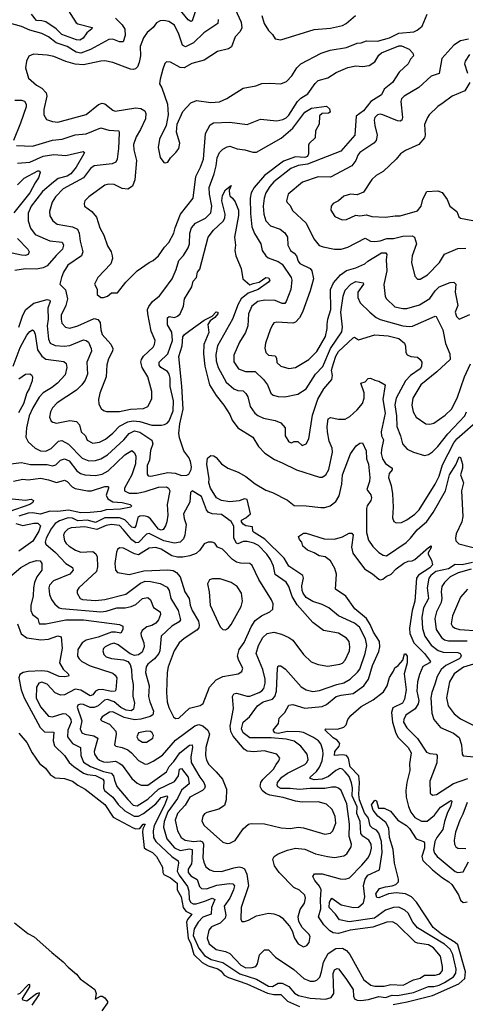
# Model space of a CAD drawing. Extents: x 1933546 to 2138868, y 524910 to 667279.
# Tile 266 of 466: x 2016071 to 2019390, y 630184 to 637513. Entities that reach past the tile are written whole.
import ezdxf

# ---------------------------------------------------------------- set-up
doc = ezdxf.new("R2010")
doc.units = 0

msp = doc.modelspace()

# ---------------------------------------------------------------- linework, layer by layer
at = {"layer": '0CON10XD'}
for points in [[(2016412.8, 637615), (2016490.9, 637490.9), (2016505, 637481.9), (2016610, 637455), (2016608.9, 637445), (2016570, 637415), (2016543.1, 637376.9), (2016519.2, 637360.8), (2016495, 637363.7), (2016384.3, 637404.3), (2016341.7, 637445), (2016265, 637496.3), (2016235.1, 637505.1), (2016195, 637507.4), (2016157.8, 637555)], [(2017661.8, 637625), (2017719.6, 637495), (2017726.6, 637453.4), (2017713.5, 637426.5), (2017675.4, 637384.6), (2017648, 637312), (2017625, 637295.5), (2017545, 637277.5), (2017445, 637211.8), (2017352.4, 637187.6), (2017295, 637155.5), (2017265, 637157.3), (2017195, 637196.2), (2017165, 637200), (2017152.3, 637187.7), (2017135.8, 637145), (2017118.3, 637071.7), (2017112.5, 637035), (2017129.2, 637005), (2017171.5, 636885), (2017177.1, 636805), (2017161.4, 636725), (2017111.1, 636625), (2017102, 636562), (2017117.3, 636487.3), (2017145, 636450), (2017155, 636446.7), (2017175, 636453.3), (2017194, 636485), (2017235, 636524.2), (2017255.6, 636555), (2017262.7, 636595), (2017239.4, 636675), (2017242.9, 636735), (2017285, 636830), (2017345, 636895.6), (2017388.7, 636911.3), (2017495, 636896.2), (2017558.1, 636901.9), (2017614, 636926), (2017735, 637003.1), (2017828.6, 637021.4), (2017875, 637039.5), (2017935, 637041.5), (2018015, 637035.8), (2018057.8, 637052.2), (2018098.6, 637095), (2018135, 637154.2), (2018165.4, 637184.6), (2018316.7, 637263.3), (2018383.1, 637286.9), (2018505, 637307.3), (2018585, 637338.2), (2018615, 637341.5), (2018654, 637356), (2018735, 637354.6), (2018825, 637379.5), (2018895, 637414), (2019006, 637424), (2019030.8, 637435), (2019069.2, 637465), (2019105.7, 637554.3)], [(2017385.4, 637595), (2017355, 637504.2), (2017345, 637499.4), (2017325, 637512.7), (2017225, 637637.5)], [(2017875.6, 637544.4), (2017890.6, 637485), (2017923.6, 637433.6), (2017954.1, 637404.1), (2017975, 637370), (2018015, 637363.8), (2018265, 637440), (2018385, 637450), (2018475, 637469.6), (2018503.1, 637485), (2018572, 637545)], [(2016784, 637525), (2016834.4, 637475), (2016852.7, 637442.7), (2016856.9, 637395), (2016840.5, 637349.5), (2016815, 637348.8), (2016765, 637368.2), (2016735, 637365.5), (2016597.6, 637292.4), (2016525, 637264.5), (2016492.1, 637272.1), (2016425, 637312.7), (2016342.3, 637342.3), (2016285, 637385.9), (2016235, 637410.4), (2016145, 637434.6), (2016083.7, 637463.7), (2015995, 637487.7)], [(2017549.6, 637515), (2017546.5, 637485), (2017443.3, 637415), (2017365, 637340.3), (2017305, 637312.5), (2017283.7, 637323.7), (2017255.8, 637405), (2017223.4, 637473.4), (2017180.5, 637500.5), (2017145, 637507.3), (2017117.5, 637505), (2017090.1, 637489.9), (2017064.7, 637455.3), (2017021.2, 637418.8), (2016991.8, 637378.2), (2016968, 637315), (2016969.4, 637245), (2016960.3, 637195), (2016948.3, 637161.7), (2016933.1, 637146.9), (2016915, 637142.1), (2016895, 637145.4), (2016765, 637193.9), (2016705, 637206), (2016675, 637205.3), (2016545, 637178.6), (2016485, 637182), (2016415, 637202), (2016325, 637239.2), (2016275, 637250.4), (2016173.4, 637256.6), (2016139.3, 637240.7), (2016120.4, 637205), (2016114.6, 637155), (2016137.3, 637077.3), (2016196.2, 637026.2), (2016235, 637002.9), (2016268.8, 636968.8), (2016273.3, 636945), (2016251.5, 636845), (2016251.5, 636805), (2016270.7, 636770.7), (2016314.6, 636754.6), (2016355, 636750), (2016565, 636807.7), (2016658.5, 636881.5), (2016685, 636890.9), (2016705, 636887.8), (2016765, 636839.4), (2016783, 636833), (2016935, 636858.2), (2016973, 636853), (2017002.5, 636835), (2017011.5, 636815), (2017008.8, 636775), (2016971.5, 636695), (2016938.1, 636641.9), (2016918.8, 636585), (2016921.8, 636545), (2016941.2, 636465), (2016928.4, 636321.6)], [(2016928.4, 636321.6), (2016910, 636275), (2016875, 636250.9), (2016835, 636256.2), (2016775, 636287.7), (2016735, 636289.1), (2016705, 636282.1), (2016585, 636194.4), (2016556.7, 636165), (2016550.6, 636145), (2016554.6, 636124.6), (2016607.1, 636085), (2016642.7, 636042.7), (2016668.1, 635965), (2016698.6, 635908.6), (2016725, 635831.2), (2016751.9, 635785), (2016760.6, 635755), (2016760.8, 635735), (2016748.6, 635695), (2016653.8, 635595), (2016627.5, 635545), (2016646.9, 635506.9), (2016648.3, 635468.3), (2016676.1, 635446.1), (2016695, 635444.3), (2016725.6, 635454.4), (2016755, 635481.2), (2016799.5, 635480.5), (2016861.7, 635558.3), (2016945, 635643.8), (2017035, 635705.8), (2017065, 635720.8), (2017105, 635755.7), (2017149.5, 635820.5), (2017181.2, 635855), (2017217.7, 635925), (2017227.7, 635965), (2017267.9, 636065), (2017362.5, 636185), (2017383.8, 636345), (2017418.5, 636415), (2017438.9, 636475), (2017455.7, 636665), (2017490.4, 636729.6), (2017515.4, 636744.6), (2017635, 636750), (2017765, 636734.4), (2017865, 636773.3), (2017985, 636761.2), (2018029.8, 636770.2), (2018055, 636783.6), (2018075, 636803.6), (2018139.2, 636905), (2018165, 636928.6), (2018218.3, 636961.7), (2018271.3, 637038.7), (2018295, 637060.5), (2018365, 637080.4), (2018428.5, 637121.5), (2018515, 637157.2), (2018575, 637170.4), (2018625, 637165.6), (2018675, 637173.1), (2018715, 637200.5), (2018745, 637249.2), (2018765, 637266.8), (2018895, 637320), (2018915, 637318), (2018971.1, 637295), (2018999.4, 637265), (2019004, 637245), (2018981.2, 637218.8), (2018965, 637183.8), (2018897, 637123), (2018848, 637045), (2018785, 636995.8), (2018765, 636954.4), (2018686.6, 636903.4), (2018632.8, 636835), (2018576.5, 636795), (2018566.7, 636655), (2018463.1, 636535), (2018215, 636439), (2018145, 636426.9), (2018091.5, 636405), (2017965, 636305.3), (2017935, 636272.5), (2017905.3, 636225), (2017891.9, 636185), (2017884.1, 636125), (2017888.5, 636065), (2017904, 636015), (2017938.3, 635978.3), (2018012, 635955), (2018046.7, 635926.7), (2018064.6, 635894.6), (2018067.1, 635835), (2018087.5, 635795), (2018115.7, 635775.7), (2018133.3, 635755), (2018144.4, 635715), (2018157.4, 635697.4), (2018235, 635660.5), (2018247.9, 635645), (2018260, 635585), (2018235.3, 635494.7), (2018177.1, 635335), (2018154.8, 635295.2), (2018125, 635262.5), (2018105, 635255.4), (2017985, 635262.5), (2017965, 635255.7), (2017955.4, 635244.6), (2017938.1, 635211.9), (2017901.8, 635105), (2017897.6, 635067.6), (2017904.4, 635035), (2017925, 635016.5), (2017975, 635012), (2017982.5, 634995), (2017985, 634961.2), (2018015, 634933.1), (2018075, 634916.9), (2018126.3, 634923.7), (2018225, 634984.5), (2018285, 635042.5), (2018348, 635155), (2018362.3, 635215), (2018361.8, 635245), (2018367.1, 635285), (2018388.7, 635355), (2018385.6, 635505), (2018408.6, 635555), (2018461.5, 635615), (2018505, 635647.1), (2018575, 635667.1), (2018641.4, 635695), (2018665, 635716.8), (2018765, 635777.5), (2018798.6, 635778.6), (2018806.6, 635766.6), (2018801.1, 635725), (2018805.3, 635645), (2018782.9, 635542.9), (2018793.5, 635453.5), (2018804.2, 635435), (2018864.7, 635374.7), (2018925, 635363.1), (2018955, 635363.8), (2019048.5, 635391.5), (2019125, 635437.1), (2019165.5, 635495), (2019195, 635525.4), (2019276.2, 635556.2), (2019305, 635559.2), (2019320, 635545), (2019314.2, 635485), (2019334.4, 635385), (2019314.5, 635335), (2019325, 635303.8), (2019345, 635284.4), (2019425, 635320)], [(2019415, 637368.9), (2019353.9, 637356.1), (2019305.3, 637325), (2019216.2, 637225), (2019196, 637114), (2019135, 637093.1), (2019045, 637009.1), (2018935.6, 636945), (2018915.5, 636925), (2018910.4, 636905), (2018921.1, 636785), (2018918.1, 636765), (2018905, 636758.8), (2018885, 636759.7), (2018776.7, 636805), (2018755, 636809.4), (2018735, 636805.6), (2018716.9, 636785), (2018711.9, 636765), (2018715.6, 636725), (2018733.6, 636655), (2018727.3, 636615), (2018710, 636595), (2018605, 636524.4), (2018590.4, 636505), (2018574.5, 636465), (2018544.6, 636425.4), (2018385, 636341.1), (2018295, 636343.8), (2018176.7, 636305), (2018071.4, 636215), (2018058.8, 636165), (2018062.7, 636152.7), (2018085, 636131.2), (2018101.9, 636091.9), (2018205, 635998.6), (2018260.9, 635880.9), (2018302.5, 635832.5), (2018331.5, 635821.5), (2018415, 635804.4), (2018465, 635805.5), (2018515, 635821.1), (2018645, 635888.2), (2018685, 635865.6), (2018715, 635861.2), (2018755, 635867.1), (2018805, 635883.8), (2018855, 635885.7), (2018925, 635903.2), (2018993.8, 635903.8), (2019012, 635895), (2019025.5, 635845.5), (2018994.5, 635755), (2018988.9, 635705), (2019014.2, 635605), (2019033.1, 635583.1), (2019055, 635582.9), (2019108.1, 635615), (2019197.1, 635705), (2019235, 635767.8), (2019335, 635810), (2019395, 635811.9)], [(2019420.6, 637255), (2019389.4, 637205), (2019384.4, 637185), (2019405.6, 637115)], [(2019424.5, 637045.5), (2019385.8, 636985), (2019292, 636945), (2019226, 636895), (2019185, 636866.2), (2019120, 636805), (2019107.5, 636785), (2019086.8, 636733.2), (2019090.5, 636655), (2019085.4, 636635), (2019045, 636583.5), (2018945, 636540), (2018906.2, 636515), (2018875, 636476), (2018777.8, 636382.2), (2018725.5, 636354.5), (2018692.9, 636325), (2018630.9, 636229.1), (2018585, 636208.6), (2018535, 636214.3), (2018485, 636200.9), (2018445, 636165.7), (2018406.2, 636145), (2018390, 636125), (2018389.2, 636095), (2018417.6, 636047.6), (2018472.8, 636022.8), (2018505, 636025.5), (2018575, 636057.3), (2018605, 636053.1), (2018655, 636061.9), (2018695, 636048.9), (2018795, 636042.7), (2018867.7, 636052.3), (2018905, 636054.5), (2019035, 636089.4), (2019060.6, 636125), (2019075, 636176.2), (2019103.8, 636235), (2019185, 636239.4), (2019217.1, 636227.1), (2019255, 636176), (2019274.3, 636125), (2019326.5, 636086.5), (2019342.5, 636045), (2019353.3, 636035), (2019497.6, 636007.6)], [(2016035, 636915.3), (2016085, 636915.3), (2016106, 636906), (2016118.8, 636885), (2016119.2, 636865), (2016077.2, 636742.8), (2016024, 636615)], [(2018017.6, 636632.4), (2018105, 636705.8), (2018194.5, 636825), (2018244.2, 636855), (2018355, 636868.8), (2018378.9, 636848.9), (2018384.3, 636825.7), (2018372.2, 636817.8), (2018325, 636814.3), (2018305, 636796.7), (2018302.5, 636735), (2018273.8, 636685), (2018271.2, 636635), (2018227.5, 636592.5), (2018221.5, 636578.5), (2018223.2, 636515), (2018215, 636496.2), (2018195, 636488.5), (2018125, 636492.7), (2018035, 636459.1), (2017895, 636353.8), (2017816.2, 636265), (2017795.8, 636225), (2017788.3, 636185), (2017789.5, 636069.5), (2017800.3, 635970.3), (2017820.8, 635920.8), (2017867.5, 635845), (2017878.1, 635795), (2017903.3, 635755), (2017921.4, 635741.4), (2017995, 635714.2), (2018025, 635693.9), (2018091.8, 635595), (2018097.7, 635575), (2018091.2, 635505), (2018056.5, 635415), (2018045, 635401.1), (2018025, 635400.8), (2017975, 635422.9), (2017896, 635426), (2017844.8, 635415.2), (2017798.9, 635381.1), (2017776.2, 635325), (2017769.5, 635235), (2017753.6, 635185), (2017707.3, 635112.7), (2017665.5, 635015), (2017666.6, 634966.6), (2017701.4, 634915), (2017752.5, 634895), (2017825, 634893.5), (2017885.8, 634835.8), (2017916.4, 634795), (2017942.5, 634732.5), (2017959.3, 634719.3), (2017995, 634707.8), (2018045, 634705.6), (2018143.1, 634726.9), (2018204.7, 634765.3), (2018273.4, 634875), (2018328.5, 634931.5), (2018384.8, 635065), (2018470.5, 635189.5), (2018476.6, 635225), (2018462, 635335), (2018479.1, 635455), (2018495, 635499.1), (2018536.5, 635545), (2018575.8, 635564.3), (2018630, 635555), (2018631.9, 635545), (2018589.5, 635485), (2018589.6, 635445), (2018606.9, 635405), (2018678.5, 635335), (2018725.8, 635295.8), (2018755, 635281.3), (2018925, 635235.3), (2018975, 635229.6), (2018997.1, 635232.9), (2019165, 635305.7), (2019174, 635304), (2019221.6, 635205), (2019241.8, 635101.8), (2019274, 635025), (2019277.5, 634985), (2019178.8, 634891.2), (2019059.1, 634795), (2019000.4, 634695), (2018992.9, 634645), (2019002.9, 634595), (2019025, 634555.8), (2019095, 634505.7), (2019125, 634503.3), (2019155, 634511.1), (2019241.4, 634568.6), (2019286.2, 634615), (2019329.7, 634695), (2019383.8, 634855), (2019429.5, 634950.5)], [(2016047.3, 636577.3), (2016165, 636572.1), (2016315, 636617.4), (2016387, 636623), (2016482.8, 636657.2), (2016565, 636664.7), (2016675, 636709.5), (2016735, 636690.8), (2016808, 636685), (2016812.1, 636672.1), (2016807.4, 636555), (2016796, 636474), (2016786.2, 636453.8), (2016760.6, 636439.4), (2016624.2, 636425), (2016598.9, 636405), (2016544.8, 636335.2), (2016395, 636253.1), (2016337.3, 636195), (2016312.5, 636155), (2016291.5, 636085), (2016295, 636053.8), (2016316.9, 636016.9), (2016350.4, 635990.4), (2016465, 635972.4), (2016500.5, 635955), (2016514.7, 635924.7), (2016522, 635865), (2016541.8, 635785), (2016531.8, 635755), (2016430, 635685), (2016397.5, 635635), (2016382.5, 635595), (2016370.6, 635545), (2016412.8, 635502.8), (2016426.4, 635435), (2016415.3, 635385), (2016380, 635315), (2016378.5, 635285), (2016385.3, 635255.3), (2016412.5, 635225), (2016445, 635218.2), (2016505, 635234.7), (2016625, 635288.7), (2016652.8, 635282.8), (2016669.5, 635259.5), (2016674.6, 635205), (2016685, 635170), (2016749.2, 635099.2), (2016764.5, 635065), (2016762.1, 635045), (2016732.4, 634987.6), (2016720.9, 634945), (2016713.6, 634855), (2016667.9, 634732.1), (2016658.5, 634685), (2016660.2, 634650.2), (2016678.7, 634618.7), (2016695, 634604.2), (2016716.6, 634596.6), (2016815, 634596.4), (2016895, 634614.2), (2016991.9, 634618.1), (2017025.6, 634635), (2017055, 634690), (2017056.2, 634745), (2017026.2, 634855), (2016982.7, 634925), (2016973.3, 634965), (2016977.3, 634985), (2016991.9, 635008.1), (2017065, 635075.7), (2017075.4, 635095), (2017078.7, 635125), (2017050.9, 635195), (2017024.5, 635325), (2017023.8, 635355), (2017032, 635378), (2017059.5, 635415), (2017111.2, 635458.8), (2017145, 635501.2), (2017205.5, 635585), (2017237, 635653), (2017255, 635721.4), (2017291.1, 635758.9), (2017325, 635814.2), (2017336.6, 635845), (2017337.8, 635925), (2017349.4, 635965), (2017380.8, 635999.2), (2017455.5, 636035), (2017495, 636076), (2017502.9, 636125), (2017485.2, 636215), (2017482.2, 636265), (2017519.5, 636365), (2017535.2, 636424.8), (2017542.1, 636485), (2017559.1, 636525), (2017585, 636550.5), (2017615, 636568.1), (2017635, 636572.5), (2017691.3, 636551.3), (2017746.7, 636545), (2017806.7, 636526.7), (2017835, 636526.2), (2018017.6, 636632.4)], [(2016055, 636445.2), (2016145, 636453.3), (2016245, 636498.4), (2016325, 636510), (2016415, 636501.3), (2016543.1, 636533.1), (2016552.5, 636525), (2016548.9, 636515), (2016490.8, 636415), (2016450.5, 636365), (2016425, 636347.5), (2016357.6, 636332.4), (2016322.2, 636305), (2016240, 636235), (2016155, 636126.2), (2016133.9, 636073.9), (2016133.1, 636015), (2016150.6, 635960.6), (2016185.2, 635915.2), (2016295, 635868.1), (2016386.6, 635856.6), (2016397.8, 635835), (2016390, 635805), (2016341.4, 635758.6), (2016275, 635680), (2016245, 635665.7), (2016195, 635656.8), (2016115, 635658.2), (2016035, 635646.2)], [(2016053.9, 636285), (2016105, 636334.6), (2016205, 636389.2), (2016219.4, 636389.4), (2016222.2, 636375), (2016211.8, 636335), (2016185, 636299.4), (2016146.3, 636225), (2016026.2, 636075)], [(2016065, 635225.5), (2016094.4, 635315), (2016117.4, 635355), (2016175, 635404.2), (2016275, 635429.7), (2016294.3, 635425), (2016296.9, 635415), (2016280.3, 635365), (2016283, 635285), (2016275.6, 635235), (2016284.2, 635134.2), (2016296.5, 635105), (2016335, 635087.7), (2016402.6, 635082.6), (2016445, 635086.9), (2016545, 635130.4), (2016565, 635126.4), (2016582.3, 635112.3), (2016603.8, 635065), (2016604.7, 635045), (2016569.6, 634965), (2016574.6, 634875), (2016558.8, 634831.2), (2016534.8, 634795.2), (2016493.3, 634756.7), (2016349.2, 634660.7), (2016315.6, 634625), (2016300.5, 634595), (2016293.4, 634553.4), (2016305.6, 634525.6), (2016316.9, 634516.9), (2016345, 634511.1), (2016445, 634530.4), (2016495, 634521.9), (2016516.6, 634496.6), (2016527.5, 634445), (2016560, 634415), (2016572.4, 634382.4), (2016615, 634362.1), (2016665, 634367.7), (2016709.5, 634390.5), (2016764.4, 634435.6), (2016813.5, 634486.5), (2016875, 634519), (2016915, 634527.2), (2016965, 634523.3), (2017055, 634494.3), (2017126.2, 634493.8), (2017150, 634500), (2017169.8, 634510.2), (2017183.6, 634526.4), (2017215, 634602.5), (2017215.2, 634675), (2017192, 634782), (2017191.9, 634845), (2017184, 634875), (2017171.8, 634895), (2017122.9, 634925), (2017108.8, 634941.2), (2017110.4, 634965), (2017175, 635026.5), (2017208.9, 635125), (2017205, 635187.5), (2017172.4, 635242.4), (2017171.8, 635295), (2017185, 635303.5), (2017225, 635297.5), (2017245, 635305.4), (2017265.4, 635325), (2017289.7, 635380.3), (2017298.2, 635435), (2017352.7, 635525), (2017362.8, 635567.3), (2017388.5, 635595), (2017395.6, 635635), (2017412.7, 635657.3), (2017474.5, 635895), (2017515, 635945.7), (2017586.9, 636013.1), (2017599.6, 636035), (2017601.4, 636065), (2017577.5, 636165), (2017580.6, 636205), (2017605, 636246.7), (2017645, 636280), (2017630, 636245), (2017632.5, 636212.5), (2017635, 636202.5), (2017656.2, 636185), (2017675, 636156.7), (2017700, 636095), (2017699.7, 636055), (2017671.8, 635895), (2017677.5, 635835), (2017672.2, 635795), (2017679.7, 635755), (2017721.1, 635661.1), (2017732.7, 635585), (2017785, 635538.9), (2017809.4, 635550.6), (2017855, 635558.9), (2017905, 635594.4), (2017925, 635592), (2017934.3, 635575), (2017925, 635560), (2017846.2, 635505), (2017772.2, 635477.7), (2017721.2, 635435), (2017699.3, 635395), (2017655, 635283.8), (2017545, 635086.5), (2017531, 635021), (2017534.8, 634975), (2017550.3, 634925), (2017608.8, 634815), (2017665.2, 634765.2), (2017695, 634754.1), (2017735, 634750), (2017755, 634731.9), (2017770.4, 634705), (2017786.4, 634635), (2017821.5, 634585), (2017845, 634566.9), (2017887.3, 634547.3), (2017975, 634529.5), (2018015, 634512.5), (2018048, 634475), (2018048, 634415), (2018075, 634371.2), (2018095, 634364), (2018115, 634372.5), (2018142.3, 634372.3), (2018175, 634344), (2018205, 634356.7), (2018225, 634392.5), (2018251.5, 634568.5), (2018291.1, 634688.9), (2018335.4, 634765), (2018395.5, 634834.5), (2018400.8, 634865), (2018394.5, 634904.5), (2018407.8, 634955), (2018425, 635007.8), (2018445, 635043.8), (2018555, 635146), (2018565, 635151.2), (2018595, 635130), (2018715, 635167.9), (2018815, 635159.2), (2018895, 635141.2), (2018937.1, 635105), (2018945, 635082.5), (2018948.2, 635035), (2018957.7, 635017.7), (2018985, 635006.5), (2019035, 635001.2), (2019053.3, 634985), (2019066.2, 634965), (2019065, 634931.2), (2019053.1, 634915), (2018982.8, 634865), (2018945.3, 634825), (2018876.2, 634695), (2018864.8, 634645.2), (2018876.5, 634565), (2018878.9, 634485), (2018908.5, 634415), (2018923.1, 634355), (2018956.4, 634316.4), (2019005, 634294.3), (2019085, 634268), (2019115, 634277.1), (2019145, 634296.4), (2019185.5, 634335), (2019260.4, 634429.6), (2019386.7, 634563.3), (2019399.5, 634595)], [(2016054.6, 635885), (2016132.3, 635805), (2016141.2, 635785), (2016135, 635765.7), (2016115, 635759.2), (2016085, 635759.7), (2016015, 635776.1)], [(2016022.2, 634935), (2016075, 635072.9), (2016125, 635165.5), (2016145, 635191.9), (2016165, 635204.2), (2016176.2, 635196.2), (2016185, 635173.3), (2016203.3, 635055), (2016235, 635007.8), (2016265.6, 634985.6), (2016398.9, 634968.9), (2016417.5, 634955), (2016422.2, 634925), (2016409.8, 634870.2), (2016351.7, 634808.3), (2016307.4, 634772.6), (2016246.2, 634735), (2016215, 634703.8), (2016167.9, 634625), (2016141.9, 634565), (2016120.6, 634475), (2016117.5, 634405), (2016135, 634370.8), (2016185, 634323.6), (2016225, 634302.8), (2016265, 634300.3), (2016305, 634321.1), (2016360.5, 634375), (2016385, 634381.8), (2016435, 634353.1), (2016535, 634250.3), (2016585, 634230.3), (2016635, 634232.5), (2016675, 634244.7), (2016725, 634274.1), (2016846.6, 634385), (2016886.2, 634433.8), (2016925, 634452.7), (2016965, 634443.2), (2017055, 634383.1), (2017062.7, 634355), (2017044, 634306), (2017037, 634235), (2017021.2, 634195), (2017021.2, 634131.2), (2017028.7, 634118.7), (2017046.4, 634116.4), (2017175, 634143.8), (2017228.3, 634138.3), (2017275, 634121.1), (2017315, 634121.8), (2017330.3, 634129.8), (2017348.3, 634165), (2017351, 634185), (2017343, 634225), (2017330, 634255), (2017293.6, 634305), (2017261.5, 634401.5), (2017256.9, 634435), (2017262.6, 634505), (2017288.8, 634615), (2017279.5, 634785), (2017255.3, 635005), (2017280.8, 635085), (2017286.2, 635153.8), (2017298.9, 635171.1), (2017339.1, 635200.9), (2017444.2, 635275.8), (2017505, 635307.5), (2017535, 635339.2), (2017547.1, 635337.1), (2017546, 635325), (2017525, 635296), (2017488.9, 635271.1), (2017471.2, 635245), (2017480.8, 635185), (2017443.6, 635095), (2017440, 635025), (2017450.3, 634935), (2017485.7, 634795.7), (2017535, 634715.8), (2017592.2, 634645), (2017635.6, 634575), (2017652.8, 634532.8), (2017695, 634475.6), (2017807.1, 634405), (2017848.5, 634335), (2017897.1, 634287.1), (2017969.5, 634239.5), (2018025, 634213.8), (2018133.6, 634163.6), (2018305, 634107.1), (2018325, 634108.1), (2018350.6, 634125), (2018372.5, 634165), (2018400, 634295), (2018399.1, 634325), (2018375.8, 634375), (2018363.8, 634445), (2018360.8, 634485), (2018368.5, 634541.5), (2018385, 634552.9), (2018445, 634538.5), (2018495, 634540), (2018529.9, 634560.1), (2018585, 634608.5), (2018625, 634656.9), (2018637.4, 634695), (2018636, 634735), (2018611.4, 634808.6), (2018645, 634818.6), (2018667.7, 634842.3), (2018685, 634845.5), (2018715, 634829.5), (2018745, 634822.5), (2018792, 634795), (2018775.8, 634685), (2018792.5, 634585), (2018762.9, 634445), (2018766.6, 634416.6), (2018781.8, 634385), (2018764.7, 634315), (2018763.7, 634285), (2018773.3, 634243.3), (2018795, 634209.1), (2018844.7, 634174.7), (2018845, 634163.3), (2018822.9, 634135), (2018817.3, 634105), (2018836.9, 634046.9), (2018848.9, 633985), (2018853.9, 633885), (2018848.9, 633805), (2018858.9, 633778.9), (2018875, 633767.1), (2018915, 633770), (2018955, 633789.5), (2019015, 633833.6), (2019045.3, 633865), (2019165.7, 634055), (2019194.4, 634115.6), (2019221.5, 634198.5), (2019304.6, 634364.6), (2019327.2, 634392.8), (2019508.5, 634551.5)], [(2016065, 634840.6), (2016114.6, 634875.4), (2016145, 634878), (2016159.5, 634869.5), (2016166.2, 634855), (2016164.2, 634825), (2016141.8, 634765), (2016124.3, 634735.7), (2016100, 634655), (2016062.5, 634587.5)], [(2017451.5, 631808.5), (2017448.5, 631791.5), (2017433.5, 631775), (2017337.1, 631725), (2017302.8, 631667.2), (2017245, 631603.1), (2017229.5, 631555), (2017246.7, 631475), (2017274.7, 631425), (2017304.5, 631404.5), (2017365, 631395.8), (2017415, 631400), (2017433.5, 631393.5), (2017440.6, 631375), (2017435.3, 631275), (2017441.9, 631241.9), (2017458.3, 631208.3), (2017487.5, 631185), (2017515, 631175.4), (2017575, 631171.8), (2017665, 631200), (2017705, 631206.4), (2017725, 631203.3), (2017745, 631191.5), (2017762.6, 631152.6), (2017774.7, 631065), (2017720.4, 630905), (2017717.3, 630817.3), (2017725, 630800), (2017745, 630800), (2017775, 630809.4), (2017835, 630842.2), (2017925, 630863.3), (2017965, 630857.8), (2018005, 630843.1), (2018026.9, 630826.9), (2018080, 630765), (2018100.3, 630730.3), (2018118.6, 630675), (2018145, 630634), (2018185, 630612.5), (2018209.1, 630620.9), (2018227.5, 630645), (2018235, 630687.5), (2018225.8, 630705), (2018175.5, 630755.5), (2018151.2, 630801.2), (2018145.5, 630835), (2018160.5, 630889.5), (2018193.2, 630936.8), (2018200.6, 630975), (2018195.7, 630995), (2018155, 631033.1), (2018112.9, 631052.9), (2018004.8, 631164.8), (2017967.9, 631215), (2017956.7, 631265), (2017966.2, 631283.8), (2017995, 631303.6), (2018065, 631331.3), (2018125, 631345.3), (2018195, 631337.8), (2018275, 631304.6), (2018364, 631284), (2018415, 631276.2), (2018485, 631288.2), (2018506.5, 631305), (2018538.9, 631355), (2018541.2, 631375), (2018523.8, 631433.8), (2018528.4, 631525), (2018508.4, 631675), (2018465.7, 631775.7), (2018445, 631793.6), (2018425, 631800.8), (2018395, 631801.1), (2018345, 631789.6), (2018235, 631791.2), (2018155, 631782.2), (2018085, 631790.8), (2018015, 631791.2), (2017992.7, 631802.7), (2017988.2, 631815), (2017992, 631835), (2018024.6, 631875), (2018065.6, 631904.4), (2018195, 631969.6), (2018210.9, 631985), (2018218.8, 632005), (2018211.8, 632045), (2018165.6, 632105), (2018115, 632143.1), (2018055, 632156.7), (2017945, 632166.8), (2017785, 632167.4), (2017735, 632204), (2017722.4, 632235), (2017734.6, 632285), (2017782.2, 632325), (2017841.8, 632405), (2017885, 632434.8), (2017954, 632456), (2017972.4, 632475), (2017982.9, 632515), (2017990.5, 632685), (2017995.8, 632704.2), (2018015, 632703.1), (2018049.6, 632679.6), (2018166.8, 632546.8), (2018205, 632524.6), (2018255, 632513.1), (2018305, 632519.6), (2018432.5, 632565), (2018485, 632577.5), (2018533.6, 632605), (2018587.5, 632657.5), (2018605, 632678), (2018645.3, 632795), (2018656.2, 632855), (2018646.4, 632905), (2018601.1, 632991.1), (2018565, 633021.4), (2018445.7, 633075.7), (2018372.9, 633135), (2018325, 633161.2), (2018255, 633182), (2018205, 633213.1), (2018181.6, 633245), (2018174.7, 633265.3), (2018172.2, 633297.8), (2018183.8, 633355), (2018180, 633375), (2018076.2, 633445), (2018040, 633505), (2017896.3, 633646.3), (2017816.5, 633695), (2017808.4, 633705), (2017805, 633737.8), (2017755, 633746.2), (2017735, 633757.1), (2017722.9, 633775), (2017722.6, 633787.4), (2017755, 633806.2), (2017791.2, 633835), (2017765, 633942.5), (2017745, 633946), (2017705, 633932), (2017635, 633923.8), (2017574, 633935), (2017536.4, 633955), (2017492.5, 634025), (2017480.4, 634065), (2017481.1, 634095), (2017464.1, 634205), (2017470.9, 634249.1), (2017495, 634268.1), (2017515.8, 634265.8), (2017534.5, 634254.5), (2017575, 634206.9), (2017622, 634175), (2017697.5, 634145), (2017755, 634114), (2017825, 634058), (2017905, 634011.1), (2017955, 633993.6), (2018065, 633937.1), (2018115, 633895.8), (2018205, 633895.6), (2018315, 633881.9), (2018345, 633883.3), (2018384.6, 633895.4), (2018425, 633927.8), (2018450.6, 633969.4), (2018469.4, 634055), (2018476, 634125), (2018535, 634282), (2018577.9, 634342.1), (2018605, 634362), (2018623.9, 634363.9), (2018652.1, 634305), (2018653.6, 634245), (2018667.9, 634205), (2018679.4, 634105), (2018676.5, 634075), (2018656.7, 634015), (2018685.3, 633975.3), (2018691.5, 633955), (2018686.7, 633935), (2018658.9, 633895), (2018654.6, 633875), (2018653.2, 633695), (2018668.5, 633638.5), (2018701.2, 633591.2), (2018746.9, 633546.9), (2018778, 633528), (2018803.3, 633523.3), (2018949.5, 633620.5), (2018980.9, 633655), (2019031.3, 633715), (2019103.2, 633776.8), (2019151.3, 633845), (2019243.3, 634006.7), (2019273, 634125), (2019319.6, 634200.4), (2019345, 634260), (2019355, 634253.8), (2019369.4, 634205), (2019368.1, 634175), (2019353.3, 634125), (2019377.8, 634065), (2019361.3, 634005), (2019371.6, 633815), (2019363.9, 633775), (2019322.6, 633685), (2019316.7, 633655), (2019320.4, 633635), (2019342.7, 633612.7), (2019515, 633566.8)], [(2016005, 634208.2), (2016085, 634216.2), (2016151.9, 634201.9), (2016275, 634202.3), (2016315, 634193.3), (2016340.4, 634199.6), (2016375, 634235.3), (2016405.2, 634245.2), (2016439, 634229), (2016496.7, 634155), (2016524.4, 634134.4), (2016555, 634124.3), (2016635, 634120.5), (2016685, 634129.4), (2016729.6, 634155), (2016854.5, 634275), (2016905, 634306.4), (2016925, 634290), (2016934.7, 634264.7), (2016932.9, 634207.1), (2016906.5, 634125), (2016851, 634025), (2016850.5, 634005), (2016885, 633989.8), (2016945, 633989.2), (2017005, 634001.2), (2017103.5, 634033.5), (2017165, 634035.4), (2017179.1, 634025), (2017188.7, 634005), (2017168.5, 633905), (2017173.8, 633825), (2017167.5, 633775), (2017157.7, 633745), (2017140.5, 633719.5), (2017125, 633714.1), (2017105, 633721.1), (2017045, 633798.4), (2017025, 633811.6), (2016995, 633820.4), (2016965, 633818.4), (2016951.3, 633808.7), (2016935.6, 633744.4), (2016925, 633731.1), (2016905, 633736.5), (2016855, 633789.7), (2016815, 633805.6), (2016705, 633804.4), (2016635, 633770.1), (2016575, 633788.4), (2016505, 633783.2), (2016465, 633802.9), (2016432.9, 633805), (2016367.4, 633782.6), (2016336.1, 633763.9), (2016305, 633724.1), (2016269, 633655), (2016260.8, 633625), (2016265, 633608.1), (2016336.5, 633546.5), (2016415, 633466.2), (2016463.1, 633435), (2016468.1, 633415), (2016443.4, 633386.6), (2016323.1, 633335), (2016292.1, 633305), (2016286.9, 633285), (2016293.6, 633233.6), (2016306.6, 633196.6), (2016331.3, 633161.3), (2016365, 633135.4), (2016385, 633129.7), (2016675, 633106.4), (2016715, 633111.2), (2016795, 633134.3), (2016855.9, 633135.9), (2016902, 633145), (2016935, 633160.8), (2016985, 633205.4), (2017025, 633211.4), (2017045, 633194.2), (2017067.6, 633137.6), (2017115.9, 633105.9), (2017120, 633085), (2017104.1, 633045), (2017085, 633020.3), (2017055, 633003.6), (2017018.1, 632995), (2016983.6, 632966.4), (2016973.2, 632945), (2016975, 632926.7), (2016995.4, 632875), (2016998.5, 632845), (2016981.8, 632805), (2016955, 632785.2), (2016925, 632781.5), (2016893.3, 632793.3), (2016805, 632860.5), (2016775, 632871.4), (2016747.5, 632865), (2016708.6, 632845), (2016695, 632832.5), (2016689.6, 632815), (2016698.2, 632788.2), (2016715, 632769.2), (2016755, 632757.1), (2016845, 632748.8), (2016875, 632734.6), (2016893.2, 632713.2), (2016903.8, 632675), (2016905.6, 632615.6), (2016915.3, 632565), (2016913.6, 632476.4), (2016926.6, 632425), (2016918.7, 632381.3), (2016901.1, 632368.9), (2016865, 632372.2), (2016825, 632393.4), (2016775.3, 632435), (2016725, 632454), (2016701.4, 632448.6), (2016655.1, 632404.9), (2016625, 632392.4), (2016595, 632393.9), (2016545, 632416.2), (2016520.7, 632419.3), (2016505, 632411.4), (2016498.8, 632395), (2016534.8, 632295), (2016522.1, 632235), (2016532.7, 632205), (2016555, 632193.8), (2016623.5, 632183.5), (2016653.5, 632165), (2016624.2, 632065), (2016628.4, 632045), (2016648.2, 632015), (2016665, 632000.7), (2016695, 631989), (2016725, 631985.7), (2016783.3, 631993.2), (2016817.4, 631977.4), (2016835, 631963.5), (2016905.3, 631865.3), (2016945, 631831.1), (2016975, 631814.5), (2017025, 631814.6), (2017165, 631913.3), (2017185.2, 631955), (2017218.9, 631991.1), (2017264.6, 632055.4), (2017335, 632114), (2017355, 632115.4), (2017359.1, 632095), (2017346.4, 632025), (2017349.2, 631985), (2017411.4, 631875), (2017443.4, 631835), (2017451.5, 631808.5)], [(2016025, 634077.7), (2016093.1, 634093.1), (2016135, 634088.6), (2016225, 634100), (2016285, 634088.8), (2016345, 634067.3), (2016405, 634084.6), (2016425, 634074.6), (2016462.5, 634035), (2016482.9, 634022.9), (2016576, 634006), (2016605, 634005.4), (2016705, 634037.8), (2016727.2, 634037.2), (2016733.3, 634035), (2016731.9, 634025), (2016713.8, 633975), (2016727.5, 633947.5)], [(2016015, 633947.3), (2016115, 633935.8), (2016155, 633944.3), (2016174, 633935), (2016169.7, 633920.3), (2016146, 633905), (2015989.9, 633850.1)], [(2016727.5, 633947.5), (2016765, 633924.8), (2016835, 633919.3), (2016892.5, 633905), (2016904, 633895), (2016897.5, 633885), (2016820.8, 633869.2), (2016715, 633863.7), (2016675, 633852), (2016596, 633844), (2016525, 633843.1), (2016435, 633861.4), (2016355, 633851.3), (2016295, 633853.9), (2016225, 633832.4), (2016165, 633842.5), (2016135, 633840.5), (2016065, 633817.4)], [(2017615, 631380), (2017635, 631383.8), (2017675, 631402), (2017735, 631488.8), (2017775, 631523.8), (2017795, 631530), (2017895, 631528.1), (2018017.3, 631497.3), (2018085, 631493.1), (2018145, 631502.9), (2018185, 631497.8), (2018345, 631451.1), (2018385, 631458.9), (2018404.6, 631475.4), (2018426.6, 631533.4), (2018421.5, 631581.5), (2018397.3, 631635), (2018355, 631674.5), (2018295, 631691.8), (2018175, 631689.3), (2018125, 631695.9), (2018033.4, 631723.4), (2017935, 631740), (2017905, 631753.2), (2017877.1, 631775), (2017862.2, 631805), (2017865.9, 631835), (2017882, 631858), (2017961.5, 631935), (2017982.1, 631967.9), (2018001.9, 631995), (2018008.1, 632015), (2017986, 632045), (2017890.9, 632070.9), (2017815, 632064.1), (2017765, 632068.2), (2017743.2, 632083.2), (2017661, 632181), (2017643.1, 632215), (2017637.5, 632255), (2017663.4, 632385), (2017656.2, 632475), (2017666, 632494), (2017685, 632499.2), (2017765, 632477.5), (2017785, 632478), (2017854.4, 632505), (2017875, 632517.7), (2017888.7, 632535), (2017900.3, 632575), (2017900.3, 632605), (2017880.7, 632675), (2017833.1, 632795), (2017850.6, 632855), (2017881.8, 632915), (2017915, 632943.8), (2017965, 632953.2), (2018020.3, 632940.3), (2018075.3, 632915.3), (2018105, 632894.3), (2018185, 632788), (2018242.9, 632732.9), (2018295, 632714.4), (2018365, 632701.5), (2018455, 632715.5), (2018475, 632724.5), (2018494.4, 632745), (2018526.9, 632815), (2018530.8, 632845), (2018523.8, 632885), (2018505, 632909.1), (2018446.8, 632946.8), (2018335, 632965.6), (2018255, 633027.1), (2018138.4, 633158.4), (2018099.9, 633219.9), (2018075.3, 633295), (2018056.4, 633326.4), (2017975, 633384.5), (2017962.1, 633445), (2017940, 633495), (2017911.8, 633535), (2017848.5, 633598.5), (2017815, 633617.4), (2017765, 633628.8), (2017735, 633627.8), (2017695, 633612.3), (2017685, 633616.7), (2017667.1, 633655), (2017665.9, 633744.1), (2017645, 633778.7), (2017575, 633829.3), (2017505, 633834.7), (2017475, 633847.1), (2017461.1, 633865), (2017425, 633963.8), (2017355, 634006.7), (2017342.5, 633995), (2017337.4, 633922.6), (2017291.5, 633835), (2017295, 633800), (2017310.4, 633755), (2017300.6, 633675), (2017290.4, 633649.6), (2017265, 633624.6), (2017225, 633616.1), (2017144.9, 633634.9), (2017035, 633687.7), (2017015, 633682.7), (2016955, 633622.1), (2016935, 633618.3), (2016905, 633641.1), (2016843.4, 633715), (2016815, 633748.1), (2016755, 633754.8), (2016715, 633747.7), (2016645, 633719), (2016555, 633738), (2016455, 633729.8), (2016429.8, 633720.2), (2016405.4, 633695), (2016397.9, 633675), (2016404.5, 633635), (2016416.4, 633615), (2016439.1, 633595), (2016485.7, 633565.7), (2016525, 633550.7), (2016615, 633553.5), (2016637.3, 633537.3), (2016647.1, 633515), (2016649.3, 633440.7), (2016643.6, 633405), (2016511.4, 633285), (2016498.6, 633265), (2016500, 633245), (2016521.1, 633205), (2016537.4, 633197.4), (2016635, 633189), (2016703.9, 633196.1), (2016862.5, 633237.5), (2016970.6, 633319.4), (2017005, 633332.9), (2017045, 633332.4), (2017116.9, 633316.9), (2017170.1, 633290.1), (2017184, 633265), (2017197.5, 633205), (2017250, 633115), (2017269.6, 633045), (2017259, 633031), (2017205, 632998.7), (2017125.4, 632925), (2017114, 632816), (2017106.7, 632795), (2017075.6, 632754.4), (2017025.6, 632715), (2017012.7, 632695), (2017008.9, 632655), (2017036, 632555), (2017030.9, 632475), (2017039.1, 632435), (2017067.8, 632365), (2017061.5, 632338.5), (2017042.8, 632327.2), (2016972.5, 632307.5), (2016925, 632302.1), (2016848.3, 632318.3), (2016765, 632360.6), (2016739.1, 632359.1), (2016685.7, 632325), (2016673.8, 632305), (2016683.5, 632293.5), (2016740, 632270), (2016785.9, 632215.9), (2016790.4, 632195), (2016775.7, 632115), (2016786.2, 632106.2), (2016835, 632096.3), (2016875, 632078.8), (2016904.6, 632055), (2016955, 631997.9), (2017005, 631972.2), (2017025, 631974.6), (2017065, 631993.2), (2017135, 632037.9), (2017230.2, 632149.8), (2017375, 632257.7), (2017405, 632267.7), (2017435, 632256.2), (2017471.2, 632225), (2017483.9, 632195), (2017456.6, 632095), (2017454.7, 632035), (2017461.9, 632001.9), (2017478.5, 631968.5), (2017535.5, 631915), (2017580.4, 631860.4), (2017610.4, 631785), (2017609.4, 631705), (2017595.5, 631664.5), (2017554.5, 631635.5), (2017465, 631611.4), (2017448.3, 631601.7), (2017434.4, 631585), (2017427.7, 631547.7), (2017443.8, 631515), (2017585, 631390), (2017615, 631380)], [(2016043.1, 633763.1), (2016095, 633748.6), (2016175, 633766.3), (2016205.3, 633765.3), (2016224.6, 633744.6), (2016213.8, 633705), (2016168.4, 633631.6), (2016065, 633556.8)], [(2015979.8, 633350.2), (2016078.2, 633435), (2016145, 633471.8), (2016195, 633488), (2016224, 633485), (2016236.5, 633465), (2016235.5, 633415), (2016197.4, 633365), (2016180.6, 633325), (2016172.4, 633285), (2016170.3, 633225), (2016153.3, 633153.3), (2016152.9, 633115), (2016165.5, 633085), (2016204.6, 633054.6), (2016216.5, 633016.5), (2016265, 633017.1), (2016415, 633047), (2016545, 633046.6), (2016815, 633011.5), (2016838.9, 632998.9), (2016839.5, 632975), (2016825, 632947.1), (2016784.8, 632954.8), (2016755, 632953), (2016655, 632916.7), (2016565, 632893.5), (2016535, 632873.8), (2016504.7, 632825), (2016501.8, 632775), (2016512.9, 632755), (2016534.8, 632734.8), (2016596.2, 632703.8), (2016765, 632648.8), (2016782.9, 632635), (2016794.3, 632615), (2016787.3, 632525), (2016781.4, 632515), (2016755, 632511.4), (2016685, 632528.4), (2016654.1, 632525.9), (2016636.2, 632515), (2016615, 632487.7), (2016595, 632480.3), (2016525, 632522.7), (2016485, 632529.5), (2016405, 632488.2), (2016375, 632485.7), (2016335, 632502.6), (2016275, 632566.6), (2016235, 632581.3), (2016214.4, 632575), (2016195.4, 632545), (2016193.8, 632465), (2016225, 632397.7), (2016285, 632328.6), (2016315, 632322.7), (2016395, 632349.5), (2016415, 632345.3), (2016440.3, 632325), (2016452.5, 632305), (2016455.2, 632285), (2016430.2, 632225), (2016426.8, 632175), (2016465, 632125.9), (2016524.8, 632094.8), (2016526.7, 632035), (2016546.3, 631986.3), (2016597.3, 631955), (2016695, 631917.8), (2016752.5, 631905), (2016770.3, 631885), (2016778.1, 631851.9), (2016793.3, 631805), (2016875, 631707.5), (2016915, 631665.4), (2016945, 631661.2), (2017025, 631710), (2017105, 631784.4), (2017225, 631843), (2017252.6, 631885), (2017261.1, 631935), (2017275, 631938.8), (2017325.8, 631875), (2017332.7, 631825), (2017275, 631778.4), (2017245.1, 631714.9), (2017175, 631615.7), (2017147.5, 631545), (2017142.5, 631502.5), (2017167.8, 631415), (2017225, 631347.8), (2017265, 631329.3), (2017335, 631341), (2017355.3, 631335), (2017353.4, 631255), (2017350.5, 631229.5), (2017325, 631190.8), (2017324.8, 631165), (2017345, 631140.5), (2017393.7, 631113.7), (2017409.6, 631059.6), (2017424.3, 631045), (2017462.8, 631042.8), (2017540.1, 631069.9), (2017633.1, 631083.1), (2017659.6, 631079.6), (2017669.6, 631065), (2017663.5, 631035), (2017636.2, 630975), (2017594.7, 630915), (2017607, 630847), (2017601.6, 630825), (2017565, 630787.6), (2017498.9, 630761.1), (2017478.7, 630735), (2017466.2, 630675), (2017482.8, 630632.8), (2017535, 630592.7), (2017605, 630575.9), (2017635, 630561.5), (2017719.2, 630475), (2017755, 630456.4), (2017802.7, 630457.3), (2017829.2, 630465), (2017841.4, 630485), (2017857.3, 630552.7), (2017895, 630588.8), (2017925, 630588.8), (2017975.7, 630535), (2018111.7, 630441.7), (2018187.1, 630377.1), (2018235, 630355.5), (2018265, 630355.5), (2018285.4, 630364.6), (2018305.5, 630385), (2018320, 630425), (2018332.8, 630497.2), (2018367.5, 630562.5), (2018425, 630599.7), (2018475, 630600.5), (2018505, 630583.6), (2018528.9, 630555), (2018634.5, 630365), (2018685.3, 630325.3), (2018715, 630318.4), (2018785, 630318.8), (2018835, 630332.1), (2018926.9, 630326.9), (2019005.2, 630364.8), (2019055, 630378.2), (2019085, 630401.1), (2019165, 630400), (2019192.7, 630407.3), (2019206.5, 630415), (2019220.8, 630435), (2019220, 630465), (2019205, 630542.5), (2019153.9, 630605), (2019115, 630627.2), (2019035, 630638.4), (2019016.3, 630646.3), (2018879.5, 630779.5), (2018846.8, 630796.8), (2018805, 630794.7), (2018702.1, 630757.9), (2018533.1, 630736.9), (2018445, 630709.8), (2018405.1, 630715.1), (2018380.7, 630730.7), (2018336.9, 630775), (2018296.8, 630835), (2018312.8, 630895), (2018310.3, 630965), (2018317, 631035), (2018304.2, 631064.2), (2018268.8, 631105), (2018253.8, 631135), (2018266, 631154), (2018325, 631155.3), (2018457.8, 631117.8), (2018494.6, 631115.4), (2018528, 631125), (2018620.1, 631219.9), (2018665, 631272.7), (2018682.4, 631305), (2018691.4, 631345), (2018688.9, 631375), (2018672.7, 631405), (2018626.4, 631436.4), (2018612.4, 631455), (2018607.5, 631545), (2018583, 631605), (2018583.8, 631655), (2018546.6, 631735), (2018549.9, 631795), (2018543.1, 631833.1), (2018525, 631878.5), (2018495, 631915.3), (2018475, 631933.2), (2018455, 631939.6), (2018425, 631925.3), (2018370.6, 631879.4), (2018325, 631859.8), (2018265.3, 631855.2), (2018234, 631865), (2018234.2, 631875), (2018282.2, 631917.8), (2018305, 631948.2), (2018323.5, 631995), (2018330.2, 632045), (2018329, 632075), (2018313.9, 632123.9), (2018295.8, 632145.8), (2018259.6, 632170.4), (2018185, 632206.1), (2018155, 632213.3), (2018065, 632214.5), (2017995, 632200.5), (2017971.6, 632205), (2017960, 632225), (2017999.6, 632275), (2018004.3, 632315), (2018044.7, 632355.3), (2018075, 632411.4), (2018105, 632415.7), (2018195, 632389.4), (2018325, 632400.7), (2018355, 632416.1), (2018429.1, 632475), (2018465, 632486.3), (2018555, 632498.2), (2018635, 632554), (2018670, 632605), (2018699.4, 632705), (2018745, 632808.9), (2018753.5, 632845), (2018750.4, 632885), (2018706.6, 632955), (2018682.2, 633012.2), (2018654.9, 633054.9), (2018568.3, 633128.3), (2018501.4, 633221.4), (2018422, 633275), (2018430.7, 633385), (2018418.6, 633428.6), (2018384.8, 633484.8), (2018345.5, 633515.5), (2018302.6, 633522.6), (2018265, 633545.7), (2018213.4, 633563.4), (2018180, 633595), (2018173.3, 633625), (2018155, 633643.8), (2018146.7, 633665), (2018185, 633690), (2018205, 633691.4), (2018339.1, 633649.1), (2018415, 633647.5), (2018475, 633664), (2018525, 633691.9), (2018545, 633692), (2018554.4, 633675), (2018542.5, 633587.5), (2018553.2, 633543.2), (2018639.5, 633425), (2018698, 633388), (2018745, 633347.5), (2018755, 633343.6), (2018775, 633348.2), (2018800.9, 633369.1), (2018837.6, 633385), (2018875, 633424.3), (2018931.2, 633468.8), (2018965, 633482.5), (2018995, 633484.2), (2019015, 633495.7), (2019115, 633585.5), (2019135.6, 633595.6), (2019136.3, 633583.7), (2019114.4, 633545.6), (2019114.2, 633535), (2019139.5, 633489.5), (2019146, 633455), (2019125, 633432), (2019042.5, 633377.5), (2019026.7, 633355), (2019013.3, 633185), (2018993.8, 633115), (2018974.4, 632985), (2018978.1, 632945), (2019005.8, 632875), (2019087.2, 632795), (2019131.4, 632735), (2019124, 632725), (2019075, 632697.8), (2019048.2, 632638.2), (2019034.7, 632585.2), (2019028.1, 632515), (2019044.4, 632445), (2019039.8, 632420.2), (2019017.7, 632382.3), (2018946.9, 632335), (2018931.6, 632305), (2018930.6, 632285), (2018955, 632241.2), (2019035, 632162.7), (2019100.9, 632060.9), (2019125, 632050), (2019173.3, 632045), (2019181.5, 632035), (2019177.6, 631982.4), (2019126.7, 631845), (2019128.8, 631755), (2019145, 631741.2), (2019175, 631745.7), (2019301.6, 631828.4), (2019408.1, 631865)], [(2017232.1, 632312.1), (2017255, 632314.4), (2017335, 632389.2), (2017415, 632408.9), (2017437.8, 632422.2), (2017484.4, 632545), (2017535, 632598.2), (2017585, 632623.2), (2017697.5, 632645), (2017725, 632661.2), (2017732, 632685), (2017702.3, 632742.3), (2017693.9, 632775), (2017704.8, 632825.2), (2017741.8, 632878.2), (2017796, 632995), (2017825, 633040.5), (2017872.9, 633075), (2017935, 633105.6), (2017957.5, 633125), (2017957.8, 633165), (2017946.9, 633195), (2017851.8, 633345), (2017801.4, 633451.4), (2017784.4, 633464.4), (2017715, 633466.8), (2017684.8, 633474.8), (2017655, 633495.4), (2017581.4, 633571.4), (2017545, 633585.6), (2017525, 633616), (2017505, 633624), (2017475, 633622.9), (2017445, 633610.6), (2017411.9, 633565), (2017385, 633539.4), (2017338.9, 633521.1), (2017285, 633511.2), (2017245, 633512.3), (2017205, 633522.5), (2017125, 633571.4), (2017085, 633584.3), (2017035, 633578.2), (2016955, 633530.6), (2016926.7, 633536.7), (2016845, 633578.5), (2016815, 633582.5), (2016800.2, 633569.8), (2016790.8, 633549.2), (2016779.2, 633465), (2016784.7, 633414.7), (2016798.5, 633398.5), (2016885, 633382.9), (2016995, 633411), (2017175, 633417.5), (2017215, 633412.7), (2017238.2, 633398.2), (2017266.4, 633365), (2017301.3, 633255), (2017333.5, 633203.5), (2017340.6, 633155), (2017354.8, 633114.8), (2017401.6, 633035), (2017408.8, 633005), (2017404.7, 632985.3), (2017390.8, 632969.2), (2017295, 632907.1), (2017258.8, 632875), (2017220.7, 632815), (2017176.1, 632695), (2017168.5, 632655), (2017164, 632505), (2017170, 632435), (2017182.1, 632392.1), (2017215.8, 632325), (2017232.1, 632312.1)], [(2019445, 633472.2), (2019366.2, 633455), (2019315, 633457.4), (2019265, 633425.1), (2019169.7, 633405), (2019132.2, 633375), (2019119.3, 633355), (2019105.6, 633285), (2019116, 633205), (2019079.1, 633135), (2019066.1, 633065), (2019072, 632982), (2019087.5, 632925), (2019135, 632857.8), (2019188, 632818), (2019225, 632804.4), (2019335, 632802.1), (2019350.8, 632795), (2019359.7, 632779.7), (2019355.4, 632765), (2019344.6, 632755), (2019245, 632704.8), (2019210.3, 632675), (2019180, 632625), (2019163.8, 632566.2), (2019139.7, 632505), (2019132.9, 632465), (2019141.8, 632351.8), (2019156.9, 632305), (2019205.8, 632245), (2019301.6, 632201.6), (2019345, 632170), (2019361.1, 632115), (2019368, 632045), (2019375, 632033.8), (2019455, 632025.8)], [(2019435, 633423.3), (2019336.9, 633395), (2019276.7, 633365), (2019234.5, 633325), (2019215.4, 633295), (2019211.3, 633255), (2019216.5, 633206.5), (2019210.9, 633175), (2019174.4, 633105.6), (2019163.8, 633055), (2019174.3, 632975), (2019213.4, 632913.4), (2019235, 632897.6), (2019265, 632889.1), (2019405, 632890.7)], [(2017605, 632972.5), (2017625, 632986), (2017645, 633012), (2017719.5, 633145), (2017730.5, 633185), (2017722.5, 633245), (2017690, 633295), (2017646.2, 633325), (2017565, 633351.4), (2017507.7, 633352.3), (2017485, 633343.3), (2017468.8, 633315), (2017481.1, 633255), (2017490, 633155), (2017565, 632993.3), (2017585, 632973.8), (2017605, 632972.5)], [(2019406.5, 633273.5), (2019355.3, 633214.7), (2019293.8, 633075), (2019285.4, 633015), (2019295.9, 632995.9), (2019313.8, 632983.8), (2019347.5, 632975), (2019494.4, 632964.4)], [(2016053.9, 633015), (2016080.6, 632940.6), (2016125, 632911.6), (2016228.2, 632898.2), (2016285, 632901.8), (2016355, 632926.2), (2016380.3, 632920.3), (2016388.2, 632835), (2016367.5, 632725), (2016395, 632678.6), (2016431.9, 632645), (2016437.1, 632635), (2016434.2, 632625.8), (2016405, 632620.5), (2016365, 632624.6), (2016280.2, 632660.2), (2016235, 632667.4), (2016135, 632661.3), (2016097.1, 632652.9), (2016072, 632638), (2016064, 632615), (2016081.2, 632525), (2016103.8, 632465), (2016222.9, 632245), (2016255, 632213.3), (2016325, 632210.8), (2016320.3, 632145), (2016328.9, 632108.9), (2016405.5, 632035), (2016438.2, 631985), (2016473, 631953), (2016545, 631904), (2016575, 631894.1), (2016635, 631887.3), (2016690.4, 631860.4), (2016696.8, 631846.8), (2016696, 631795), (2016702.6, 631775), (2016765, 631726.2), (2016805, 631671.9), (2016853.1, 631623.1), (2016923.1, 631583.1), (2016955, 631583.2), (2016993.7, 631605), (2017084.9, 631675.1), (2017125, 631723), (2017168, 631735), (2017171.1, 631725), (2017149.9, 631665), (2017072.4, 631515), (2017063.8, 631475), (2017068.3, 631425), (2017085.9, 631395.9), (2017203.9, 631283.9), (2017250.8, 631250.8), (2017253.6, 631235), (2017243.3, 631175), (2017258.3, 631145), (2017321.8, 631061.8), (2017330.7, 631025), (2017332.1, 630965), (2017345, 630940.7), (2017362.5, 630932.5), (2017385, 630932.8), (2017449.5, 630950.5), (2017505, 630974.6), (2017523.5, 630965), (2017499.4, 630905), (2017497.2, 630855), (2017435, 630833.5), (2017399.3, 630795), (2017371.5, 630745), (2017364, 630695), (2017405, 630600.7), (2017447.5, 630547.5), (2017496.9, 630516.9), (2017584.8, 630494.8), (2017711.7, 630411.7), (2017835, 630370.8), (2017925, 630318.4), (2017954.8, 630315.2), (2017995, 630341.1), (2018025, 630341.4), (2018075, 630317.5), (2018117, 630267), (2018148.6, 630248.6), (2018235, 630230.2), (2018348.8, 630221.2), (2018391.9, 630235), (2018411.2, 630265), (2018406.7, 630413.3), (2018415, 630439.2), (2018435, 630451.4), (2018445, 630447.1), (2018500.8, 630375), (2018555.3, 630295), (2018557.1, 630245), (2018565.2, 630225.2), (2018584.2, 630215), (2018612.3, 630212.3), (2018669.5, 630220.5), (2018745, 630241.6), (2018795, 630234.9), (2018845, 630251.9), (2018885, 630248.1), (2019005, 630271.8), (2019115, 630316), (2019155, 630315.8), (2019195, 630326.8), (2019235.8, 630345), (2019302.8, 630387.2), (2019318.4, 630415), (2019321.5, 630445), (2019297.7, 630555), (2019276.7, 630595), (2019235, 630631.5), (2019035, 630752.8), (2018998.8, 630795), (2018965, 630862.3), (2018940.9, 630885), (2018895, 630906.9), (2018855, 630905.6), (2018795, 630883.7), (2018714.3, 630824.3), (2018525, 630798.4), (2018452.2, 630812.2), (2018423.8, 630855), (2018376.2, 630905), (2018379.1, 630945), (2018395, 630973.1), (2018465, 630924.6), (2018557.5, 630905), (2018595, 630907.5), (2018631.6, 630938.4), (2018640.9, 630985), (2018632.8, 631067.2), (2018643, 631115), (2018665, 631145.8), (2018750, 631185), (2018770.2, 631315), (2018765.2, 631395), (2018745, 631456.7), (2018729.7, 631479.7), (2018698.9, 631495), (2018682.5, 631512.5), (2018670.1, 631570.1), (2018638.3, 631608.3), (2018601.2, 631705), (2018595.9, 631745), (2018601, 631835), (2018596.8, 631885), (2018531.4, 631951.4), (2018518.9, 632015), (2018505, 632034.8), (2018475, 632041), (2018415.5, 632035.5), (2018417.4, 632065), (2018450, 632105), (2018455.3, 632125), (2018435, 632150.4), (2018405, 632168.5), (2018344.2, 632225.8), (2018350, 632235), (2018437.6, 632232.4), (2018485, 632245.7), (2018503.1, 632265), (2018515.7, 632305), (2018536.4, 632333.6), (2018615, 632400), (2018705, 632449.5), (2018781.2, 632508.8), (2018808.9, 632555), (2018825, 632617.5), (2018856, 632664), (2018865, 632687.5), (2018890, 632705), (2018925, 632746.7), (2018938.3, 632791.7), (2018945, 632794), (2018957.2, 632775), (2018958.2, 632725), (2018935.4, 632645), (2018949.7, 632525), (2018938.2, 632455), (2018922.9, 632425), (2018850, 632390), (2018841, 632355), (2018846.8, 632285), (2018871.9, 632201.9), (2018890.5, 632170.5), (2018965, 632094.5), (2018988.1, 632055), (2018974.7, 631975), (2018976.9, 631925), (2018954.1, 631835.9), (2018946, 631776), (2018948.9, 631725), (2018966.9, 631656.9), (2018985, 631614.4), (2019015, 631574.5), (2019065, 631546), (2019105, 631548), (2019160.7, 631590.7), (2019205, 631651), (2019275, 631696.9), (2019285, 631700), (2019290.8, 631695), (2019280.6, 631655), (2019257.2, 631612.8), (2019234.8, 631545), (2019223, 631485), (2019177.2, 631425), (2019162.6, 631395), (2019154, 631334), (2019159.6, 631309.6), (2019180, 631285), (2019315, 631171.3), (2019335, 631165.9), (2019375, 631170.9), (2019414.5, 631245)], [(2019476.5, 632723.5), (2019375.9, 632694.1), (2019307.3, 632645), (2019271.4, 632585), (2019250.6, 632465), (2019262, 632405), (2019307.2, 632347.2), (2019355, 632308.4), (2019463.6, 632255)], [(2016065, 632202), (2016123.2, 632133.2), (2016164.5, 632055), (2016217.4, 631977.4), (2016262.7, 631942.7), (2016298.1, 631895), (2016335, 631870.5), (2016405, 631864.5), (2016465, 631845.4), (2016505, 631814.5), (2016559.2, 631785), (2016705, 631670.8)], [(2017015, 632134.5), (2017062, 632165), (2017068, 632185), (2017058, 632205), (2017044.5, 632214.5), (2017017.2, 632217.2), (2016956.3, 632203.7), (2016944.4, 632175), (2016954.2, 632155), (2016985, 632135.8), (2017015, 632134.5)], [(2018852.6, 630182.6), (2018957.8, 630202.2), (2019145, 630250.2), (2019342.3, 630335), (2019387.1, 630375), (2019391.3, 630425), (2019335, 630625.3), (2019315, 630643.3), (2019212.8, 630705), (2019150, 630755), (2019026, 630945), (2018988.5, 630985), (2018943.8, 631005), (2018876, 631014), (2018818.8, 631005), (2018745, 630977.1), (2018730, 630980), (2018724.6, 631005), (2018750.6, 631045), (2018795, 631057.6), (2018845, 631065.2), (2018873.8, 631076.2), (2018891.4, 631095), (2018893.6, 631115), (2018862.7, 631235), (2018852.1, 631335), (2018825.4, 631425), (2018819.6, 631495), (2018798.1, 631538.1), (2018737.6, 631585), (2018705, 631628.9), (2018692.4, 631667.6), (2018715, 631703.8), (2018727.5, 631697.5), (2018744.4, 631644.4), (2018785, 631643.8), (2018832.6, 631622.6), (2018887.9, 631555), (2018951.1, 631515), (2018975, 631491.3), (2019025, 631414.6), (2019079.2, 631395), (2019085.3, 631385), (2019086.7, 631345), (2019066.1, 631285), (2019075, 631255.5), (2019145.7, 631185.7), (2019220.4, 631125), (2019268.5, 631095), (2019290.3, 631075), (2019338.9, 630998.9), (2019355, 630959.4), (2019375, 630941.8), (2019405, 630947.3)], [(2019403.1, 631685), (2019371.2, 631598.8), (2019348.2, 631555), (2019317.5, 631465), (2019307.3, 631405), (2019310, 631375), (2019320.8, 631355), (2019335, 631346.7), (2019395, 631344.5)], [(2016705, 631670.8), (2016766.4, 631576.4), (2016915, 631498.5), (2016935, 631491.2), (2016965, 631491.5), (2016990, 631525), (2017005, 631526), (2016989.2, 631490.8), (2016986.4, 631465), (2016999.1, 631349.1), (2017014.4, 631335), (2017060, 631315), (2017089.6, 631285), (2017133.6, 631205), (2017136.7, 631165), (2017145, 631149.1), (2017195, 631125.7), (2017242.6, 631085), (2017242.8, 631035), (2017273.4, 630983.4), (2017288, 630905), (2017308.3, 630878.3), (2017352.1, 630855), (2017321.9, 630815), (2017314.3, 630795.7), (2017325.6, 630675), (2017345.5, 630635), (2017367.6, 630555), (2017429.5, 630495), (2017475, 630469.7), (2017547.4, 630447.4), (2017570.6, 630430.6), (2017595, 630399.6), (2017625, 630383.8), (2017762.7, 630335), (2017917.5, 630267.5), (2017965, 630255.7), (2018015, 630256.1), (2018065, 630206.8), (2018155, 630167.9)], [(2016031.5, 630791.5), (2016130.7, 630710.7), (2016179.4, 630685), (2016309.9, 630569.9), (2016395, 630500.5), (2016430.6, 630460.6), (2016495, 630407.1), (2016522.2, 630372.2), (2016629.5, 630295), (2016641.2, 630265), (2016631.7, 630221.7), (2016672.5, 630245), (2016685, 630245.6), (2016705, 630231.4), (2016725.7, 630205), (2016725.7, 630194.3), (2016682.5, 630135)], [(2016162.5, 630177.5), (2016216.7, 630255), (2016218.3, 630268.3), (2016195, 630262.5), (2016125, 630206.7), (2016092.9, 630215), (2016091.9, 630228.1), (2016146.7, 630315), (2016145, 630330), (2016135, 630327.5), (2016072.5, 630265), (2016055, 630257.5)]]:
    msp.add_lwpolyline(points, dxfattribs=at)

doc.saveas('drawing.dxf')
